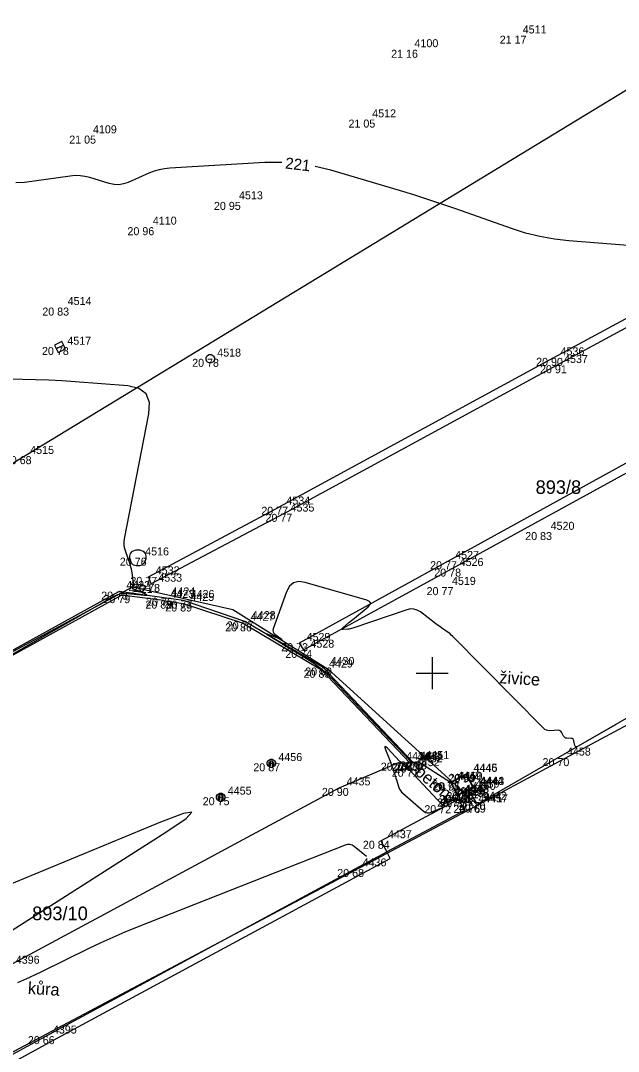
# Model space of a CAD drawing. Extents: x -702257 to -701487, y -1009871 to -1008841.
# Drawn here: x -701987.85 to -701969.18, y -1009661.81 to -1009629.62 of the extents above; entities that cross this region are included whole.
import ezdxf

# ---------------------------------------------------------------- set-up
doc = ezdxf.new("R2010")
doc.units = 0
for name, color, linetype in [('Ex_Contour Labels', 7, 'Continuous'), ('Ex_Major Contours', 7, 'Continuous'), ('Ex_Minor Contours', 7, 'Continuous'), ('Z_body', 7, 'Continuous'), ('Z_body_cisla', 7, 'Continuous'), ('Z_body_vysky_redukovane', 7, 'Continuous'), ('Z_hektometricka_sit', 7, 'Continuous'), ('Z_katastr_cisla_pozemkova', 7, 'Continuous'), ('Z_katastr_hranice', 7, 'Continuous'), ('Z_komunikace', 7, 'Continuous'), ('Z_obruba', 7, 'Continuous'), ('Z_pilire', 7, 'Continuous'), ('Z_ploty', 7, 'Continuous'), ('Z_popisy', 7, 'Continuous'), ('Z_rozhranni', 7, 'Continuous'), ('Z_site_kanalizace_znaky', 7, 'Continuous'), ('Z_site_plynovod_znaky', 7, 'Continuous'), ('Z_sloupy', 7, 'Continuous'), ('Z_vstupy', 7, 'Continuous'), ('Z_zlabek', 7, 'Continuous')]:
    doc.layers.add(name, color=color, linetype=linetype)

# ---------------------------------------------------------------- blocks, each defined once
blk = doc.blocks.new('POINT_DISPLAY')
blk.add_line((0, 0), (0, 0))
blk = doc.blocks.new('Z601')
for p, q in [((-0.13, 0.03), (-0.1, 0.08)), ((-0.13, -0.03), (-0.13, 0.03)), ((-0.1, 0.08), (-0.08, 0.1)), ((-0.08, 0.1), (-0.03, 0.13)), ((-0.08, 0.05), (-0.08, -0.05)), ((-0.03, 0.13), (0.03, 0.13)), ((-0.03, -0.08), (-0.03, 0.08)), ((-0.03, 0.08), (0.03, 0.08)), ((0.03, 0.13), (0.08, 0.1)), ((0.03, 0.08), (0.03, -0.08)), ((0.08, 0.1), (0.1, 0.08)), ((0.08, -0.05), (0.08, 0.05)), ((0.1, 0.08), (0.13, 0.03)), ((0.13, 0.03), (0.13, -0.03)), ((-0.1, -0.08), (-0.13, -0.03)), ((-0.08, -0.1), (-0.1, -0.08)), ((-0.08, -0.05), (-0.03, -0.08)), ((-0.03, -0.13), (-0.08, -0.1)), ((0.03, -0.13), (-0.03, -0.13)), ((0.03, -0.08), (0.08, -0.05)), ((0.08, -0.1), (0.03, -0.13)), ((0.1, -0.08), (0.08, -0.1)), ((0.13, -0.03), (0.1, -0.08))]:
    blk.add_line(p, q)
blk = doc.blocks.new('Z620')
for p, q in [((-0.25, 0.05), (-0.23, 0.13)), ((-0.25, -0.05), (-0.25, 0.05)), ((-0.23, 0.13), (-0.17, 0.2)), ((-0.17, 0.2), (-0.05, 0.25)), ((-0.05, 0.25), (0.05, 0.25)), ((0.05, 0.25), (0.17, 0.2)), ((0.17, 0.2), (0.23, 0.13)), ((0.23, 0.13), (0.25, 0.05)), ((0.25, 0.05), (0.25, -0.05)), ((-0.2, -0.17), (-0.25, -0.05)), ((-0.13, -0.23), (-0.2, -0.17)), ((-0.05, -0.25), (-0.13, -0.23)), ((0.05, -0.25), (-0.05, -0.25)), ((0.13, -0.23), (0.05, -0.25)), ((0.2, -0.17), (0.13, -0.23)), ((0.25, -0.05), (0.2, -0.17))]:
    blk.add_line(p, q)
blk = doc.blocks.new('Z46260')
for p, q in [((0.13, 0.13), (-0.13, 0.13)), ((-0.13, 0.13), (-0.13, -0.13)), ((0.13, 0), (-0.13, 0)), ((0.13, -0.13), (0.13, 0.13)), ((-0.13, -0.13), (0.13, -0.13))]:
    blk.add_line(p, q)
blk = doc.blocks.new('Z614')
for p, q in [((-0.13, 0.03), (-0.1, 0.08)), ((-0.13, -0.03), (-0.13, 0.03)), ((-0.1, 0.08), (-0.08, 0.1)), ((-0.08, 0.1), (-0.03, 0.13)), ((-0.03, 0.13), (0.03, 0.13)), ((0.03, 0.13), (0.08, 0.1)), ((0.08, 0.1), (0.1, 0.08)), ((0.1, 0.08), (0.13, 0.03)), ((0.13, 0.03), (0.13, -0.03)), ((-0.1, -0.08), (-0.13, -0.03)), ((-0.08, -0.1), (-0.1, -0.08)), ((-0.03, -0.13), (-0.08, -0.1)), ((0.03, -0.13), (-0.03, -0.13)), ((0.08, -0.1), (0.03, -0.13)), ((0.1, -0.08), (0.08, -0.1)), ((0.13, -0.03), (0.1, -0.08))]:
    blk.add_line(p, q)

msp = doc.modelspace()

# ---------------------------------------------------------------- linework, layer by layer
at = {"layer": 'Ex_Major Contours'}
for points in [[(-701979.696, -1009634.048), (-701979.698, -1009634.048), (-701980.222, -1009634.055), (-701983.19, -1009634.225), (-701983.358, -1009634.243), (-701983.523, -1009634.275), (-701983.684, -1009634.322), (-701983.842, -1009634.383), (-701984.487, -1009634.67), (-701984.632, -1009634.721), (-701984.78, -1009634.744), (-701984.929, -1009634.739), (-701985.08, -1009634.707), (-701985.688, -1009634.523), (-701985.841, -1009634.485), (-701985.994, -1009634.464), (-701986.15, -1009634.461), (-701986.306, -1009634.475), (-701987.724, -1009634.673), (-701988.003, -1009634.684)], [(-701965.304, -1009636.918), (-701970.726, -1009636.496), (-701971.183, -1009636.445), (-701971.634, -1009636.365), (-701972.079, -1009636.255), (-701972.518, -1009636.116), (-701974.259, -1009635.499), (-701974.696, -1009635.347), (-701975.134, -1009635.202), (-701975.574, -1009635.062), (-701976.016, -1009634.928), (-701978.16, -1009634.294), (-701978.654, -1009634.17)]]:
    msp.add_lwpolyline(points, dxfattribs=at)
at = {"layer": 'Ex_Minor Contours'}
for points in [[(-701989.684, -1009650.293), (-701984.945, -1009647.6), (-701984.844, -1009647.552), (-701984.739, -1009647.521), (-701984.631, -1009647.506), (-701984.519, -1009647.509), (-701983.98, -1009647.562), (-701983.926, -1009647.565), (-701983.906, -1009647.559), (-701983.921, -1009647.544), (-701983.97, -1009647.521), (-701984.337, -1009647.368), (-701984.35, -1009647.36), (-701984.358, -1009647.349), (-701984.36, -1009647.336), (-701984.356, -1009647.321), (-701984.329, -1009647.254), (-701984.323, -1009647.237), (-701984.32, -1009647.219), (-701984.319, -1009647.202), (-701984.32, -1009647.184), (-701984.366, -1009646.863), (-701984.376, -1009646.803), (-701984.389, -1009646.745), (-701984.404, -1009646.687), (-701984.422, -1009646.629), (-701984.575, -1009646.181), (-701984.6, -1009646.087), (-701984.613, -1009645.992), (-701984.613, -1009645.896), (-701984.601, -1009645.799), (-701983.842, -1009641.9), (-701983.825, -1009641.543), (-701983.929, -1009641.278), (-701984.156, -1009641.106), (-701984.506, -1009641.027), (-701986.147, -1009640.898), (-701986.558, -1009640.869), (-701986.969, -1009640.847), (-701987.38, -1009640.833), (-701987.791, -1009640.825), (-701990.03, -1009640.803)], [(-701969.271, -1009651.606), (-701970.463, -1009652.287), (-701970.491, -1009652.298), (-701970.514, -1009652.296), (-701970.531, -1009652.281), (-701970.541, -1009652.252), (-701970.571, -1009652.107), (-701970.582, -1009652.077), (-701970.599, -1009652.054), (-701970.624, -1009652.04), (-701970.656, -1009652.034), (-701970.8, -1009652.026), (-701970.832, -1009652.021), (-701970.859, -1009652.008), (-701970.881, -1009651.989), (-701970.899, -1009651.961), (-701970.959, -1009651.839), (-701970.976, -1009651.812), (-701970.998, -1009651.793), (-701971.025, -1009651.783), (-701971.057, -1009651.78), (-701971.328, -1009651.792), (-701971.383, -1009651.79), (-701971.433, -1009651.776), (-701971.479, -1009651.752), (-701971.521, -1009651.717), (-701974.361, -1009648.845), (-701974.4, -1009648.807), (-701974.441, -1009648.771), (-701974.483, -1009648.737), (-701974.527, -1009648.705), (-701974.705, -1009648.581), (-701974.75, -1009648.55), (-701974.794, -1009648.518), (-701974.838, -1009648.486), (-701974.881, -1009648.453), (-701975.367, -1009648.083), (-701975.464, -1009648.024), (-701975.567, -1009647.993), (-701975.673, -1009647.99), (-701975.785, -1009648.015), (-701977.477, -1009648.592), (-701977.514, -1009648.603), (-701977.551, -1009648.612), (-701977.589, -1009648.618), (-701977.627, -1009648.621), (-701977.781, -1009648.63), (-701977.811, -1009648.629), (-701977.824, -1009648.621), (-701977.819, -1009648.607), (-701977.798, -1009648.586), (-701977.599, -1009648.419), (-701977.556, -1009648.383), (-701977.513, -1009648.347), (-701977.47, -1009648.311), (-701977.427, -1009648.275), (-701976.997, -1009647.922), (-701976.935, -1009647.856), (-701976.922, -1009647.8), (-701976.956, -1009647.754), (-701977.039, -1009647.718), (-701978.966, -1009647.164), (-701979.163, -1009647.136), (-701979.326, -1009647.176), (-701979.453, -1009647.284), (-701979.546, -1009647.46), (-701979.962, -1009648.615), (-701979.973, -1009648.665), (-701979.967, -1009648.709), (-701979.946, -1009648.749), (-701979.908, -1009648.783), (-701979.723, -1009648.91), (-701979.689, -1009648.935), (-701979.679, -1009648.947), (-701979.695, -1009648.947), (-701979.735, -1009648.933), (-701980.086, -1009648.798), (-701980.143, -1009648.778), (-701980.165, -1009648.776), (-701980.15, -1009648.791), (-701980.099, -1009648.825), (-701978.787, -1009649.626), (-701978.609, -1009649.744), (-701978.439, -1009649.872), (-701978.279, -1009650.011), (-701978.127, -1009650.162), (-701977.538, -1009650.785), (-701977.39, -1009650.941), (-701977.243, -1009651.097), (-701977.095, -1009651.253), (-701976.948, -1009651.408), (-701975.648, -1009652.778), (-701975.644, -1009652.783), (-701975.643, -1009652.788), (-701975.643, -1009652.794), (-701975.646, -1009652.799), (-701975.66, -1009652.822), (-701975.667, -1009652.833), (-701975.674, -1009652.844), (-701975.712, -1009652.898), (-701975.72, -1009652.907), (-701975.729, -1009652.912), (-701975.739, -1009652.912), (-701975.75, -1009652.908), (-701975.911, -1009652.824), (-701975.94, -1009652.807), (-701975.969, -1009652.787), (-701975.995, -1009652.766), (-701976.02, -1009652.742), (-701976.398, -1009652.341), (-701976.448, -1009652.294), (-701976.475, -1009652.285), (-701976.477, -1009652.313), (-701976.456, -1009652.378), (-701976.292, -1009652.797), (-701976.276, -1009652.84), (-701976.26, -1009652.883), (-701976.244, -1009652.927), (-701976.23, -1009652.971), (-701976.171, -1009653.146), (-701976.157, -1009653.19), (-701976.142, -1009653.234), (-701976.128, -1009653.278), (-701976.114, -1009653.322), (-701976.039, -1009653.563), (-701976.018, -1009653.615), (-701975.991, -1009653.664), (-701975.958, -1009653.708), (-701975.917, -1009653.747), (-701975.271, -1009654.302), (-701975.214, -1009654.34), (-701975.154, -1009654.359), (-701975.091, -1009654.359), (-701975.025, -1009654.34), (-701974.62, -1009654.166)], [(-701973.746, -1009654.109), (-701973.747, -1009654.097), (-701973.748, -1009654.092), (-701973.779, -1009654.037), (-701973.785, -1009654.028), (-701973.79, -1009654.018), (-701973.796, -1009654.009), (-701973.802, -1009653.999), (-701973.942, -1009653.783), (-701973.962, -1009653.757), (-701973.973, -1009653.75), (-701973.975, -1009653.762), (-701973.969, -1009653.795), (-701973.907, -1009654.05)], [(-701988.11, -1009658.018), (-701983.317, -1009654.964), (-701982.683, -1009654.534), (-701982.499, -1009654.338), (-701982.765, -1009654.376), (-701983.481, -1009654.648), (-701988.926, -1009656.898)], [(-701977.05, -1009655.725), (-701977.432, -1009655.41), (-701977.497, -1009655.368), (-701977.566, -1009655.346), (-701977.637, -1009655.346), (-701977.713, -1009655.366), (-701984.214, -1009657.929), (-701984.596, -1009658.084), (-701984.974, -1009658.246), (-701985.349, -1009658.417), (-701985.72, -1009658.595), (-701987.198, -1009659.323), (-701987.57, -1009659.5), (-701987.946, -1009659.668)]]:
    msp.add_lwpolyline(points, dxfattribs=at)
at = {"layer": 'Z_hektometricka_sit'}
for p, q in [((-701975, -1009649.5), (-701975, -1009650.5)), ((-701975, -1009649.5), (-701975, -1009650.5)), ((-701975.5, -1009650), (-701974.5, -1009650)), ((-701975.5, -1009650), (-701974.5, -1009650))]:
    msp.add_line(p, q, dxfattribs=at)
at = {"layer": 'Z_katastr_hranice'}
for p, q in [((-701961.81, -1009627.46), (-701988.16, -1009643.49)), ((-701995.15, -1009653.13), (-701984.36, -1009647.3)), ((-701984.36, -1009647.3), (-701981.22, -1009648.01)), ((-701981.22, -1009648.01), (-701978.25, -1009649.87)), ((-701978.25, -1009649.87), (-701973.57, -1009654.12)), ((-701966.66, -1009650.4), (-701973.57, -1009654.12)), ((-701973.57, -1009654.12), (-702000.46, -1009668.39))]:
    msp.add_line(p, q, dxfattribs=at)
at = {"layer": 'Z_komunikace'}
for p, q in [((-701984.77, -1009647.45), (-701991.6, -1009651.2)), ((-701983.37, -1009647.64), (-701984.77, -1009647.45)), ((-701982.76, -1009647.73), (-701983.37, -1009647.64)), ((-701980.85, -1009648.38), (-701982.76, -1009647.73)), ((-701978.4, -1009649.82), (-701980.85, -1009648.38)), ((-701978.4, -1009649.82), (-701975.6, -1009652.78)), ((-701975.6, -1009652.78), (-701975.44, -1009652.75)), ((-701975.44, -1009652.75), (-701974.43, -1009653.4)), ((-701973.92, -1009653.14), (-701974.43, -1009653.4)), ((-701973.71, -1009653.57), (-701973.92, -1009653.14)), ((-701973.87, -1009653.65), (-701973.71, -1009653.57)), ((-701973.87, -1009653.65), (-701973.63, -1009654.02))]:
    msp.add_line(p, q, dxfattribs=at)
at = {"layer": 'Z_obruba'}
for p, q in [((-701991.5, -1009651.3), (-701984.7, -1009647.56)), ((-701983.39, -1009647.73), (-701984.7, -1009647.56)), ((-701983.39, -1009647.73), (-701982.77, -1009647.82)), ((-701982.77, -1009647.82), (-701980.9, -1009648.44)), ((-701980.9, -1009648.44), (-701978.45, -1009649.89)), ((-701975.7, -1009652.8), (-701978.45, -1009649.89)), ((-701975.7, -1009652.8), (-701975.65, -1009652.85)), ((-701975.65, -1009652.85), (-701975.6, -1009652.78)), ((-701973.77, -1009654.11), (-701973.99, -1009653.71))]:
    msp.add_line(p, q, dxfattribs=at)
at = {"layer": 'Z_pilire'}
for p, q in [((-701976.6, -1009655.23), (-701974.18, -1009653.93)), ((-701974.18, -1009653.93), (-701973.99, -1009654.28)), ((-701973.99, -1009654.28), (-701976.41, -1009655.58)), ((-701976.6, -1009655.23), (-701976.41, -1009655.58))]:
    msp.add_line(p, q, dxfattribs=at)
at = {"layer": 'Z_ploty'}
for p, q in [((-701977.4, -1009656.11), (-701976.41, -1009655.58)), ((-701976.31, -1009655.78), (-701976.41, -1009655.58)), ((-701977.3, -1009656.31), (-701976.31, -1009655.78)), ((-701987.06, -1009661.33), (-701977.4, -1009656.11)), ((-701986.96, -1009661.53), (-701977.3, -1009656.31)), ((-701995.37, -1009665.85), (-701987.06, -1009661.33)), ((-701995.27, -1009666.05), (-701986.96, -1009661.53))]:
    msp.add_line(p, q, dxfattribs=at)
at = {"layer": 'Z_rozhranni'}
for p, q in [((-701977.9, -1009653.58), (-701976.04, -1009652.79)), ((-701976.04, -1009652.79), (-701975.7, -1009652.8)), ((-701975.74, -1009652.98), (-701975.65, -1009652.85)), ((-701974.68, -1009654.12), (-701975.74, -1009652.98)), ((-701974.43, -1009653.4), (-701974.22, -1009653.81)), ((-701974.4, -1009653.41), (-701973.94, -1009653.16)), ((-701974.2, -1009653.8), (-701974.4, -1009653.41)), ((-701973.94, -1009653.16), (-701973.74, -1009653.55)), ((-701988.23, -1009659.14), (-701977.9, -1009653.58)), ((-701974.22, -1009653.81), (-701973.99, -1009653.71)), ((-701973.74, -1009653.55), (-701974.2, -1009653.8)), ((-701973.99, -1009653.71), (-701973.87, -1009653.65)), ((-701974.32, -1009653.91), (-701974.68, -1009654.12)), ((-701974.18, -1009653.93), (-701974.32, -1009653.91))]:
    msp.add_line(p, q, dxfattribs=at)
at = {"layer": 'Z_vstupy'}
msp.add_line((-701966.94, -1009650.25), (-701973.6, -1009654.1), dxfattribs=at)
at = {"layer": 'Z_zlabek'}
for p, q in [((-701964.65, -1009636.6), (-701971.21, -1009640.15)), ((-701971.11, -1009640.38), (-701964.56, -1009636.84)), ((-701971.21, -1009640.15), (-701979.77, -1009644.8)), ((-701979.64, -1009645.02), (-701971.11, -1009640.38)), ((-701965.94, -1009641.78), (-701974.5, -1009646.5)), ((-701974.37, -1009646.73), (-701965.83, -1009642.03)), ((-701983.86, -1009646.99), (-701979.77, -1009644.8)), ((-701979.64, -1009645.02), (-701983.77, -1009647.21)), ((-701974.5, -1009646.5), (-701979.15, -1009649.06)), ((-701983.77, -1009647.21), (-701983.86, -1009646.99)), ((-701979.02, -1009649.27), (-701974.37, -1009646.73)), ((-701979.15, -1009649.06), (-701979.02, -1009649.27))]:
    msp.add_line(p, q, dxfattribs=at)

# ---------------------------------------------------------------- block references
at = {"layer": 'Z_body'}
for p in [(-701972.39, -1009630.09), (-701975.78, -1009630.53), (-701977.09, -1009632.71), (-701985.81, -1009633.21), (-701981.25, -1009635.28), (-701983.95, -1009636.07), (-701986.61, -1009638.58), (-701986.62, -1009639.81), (-701981.93, -1009640.18), (-701971.21, -1009640.15), (-701971.11, -1009640.38), (-701987.78, -1009643.22), (-701979.77, -1009644.8), (-701979.64, -1009645.02), (-701971.53, -1009645.59), (-701984.19, -1009646.39), (-701974.5, -1009646.5), (-701983.86, -1009646.99), (-701974.37, -1009646.73), (-701983.77, -1009647.21), (-701974.61, -1009647.31), (-701984.77, -1009647.45), (-701984.7, -1009647.56), (-701983.37, -1009647.64), (-701983.39, -1009647.73), (-701982.77, -1009647.82), (-701982.76, -1009647.73), (-701980.9, -1009648.44), (-701980.85, -1009648.38), (-701979.15, -1009649.06), (-701979.02, -1009649.27), (-701978.45, -1009649.89), (-701978.4, -1009649.82), (-701980.02, -1009652.81), (-701976.04, -1009652.79), (-701975.7, -1009652.8), (-701975.6, -1009652.78), (-701975.44, -1009652.75), (-701971.01, -1009652.65), (-701975.74, -1009652.98), (-701975.65, -1009652.85), (-701974.43, -1009653.4), (-701974.4, -1009653.41), (-701973.94, -1009653.16), (-701973.92, -1009653.14), (-701977.9, -1009653.58), (-701973.99, -1009653.71), (-701973.87, -1009653.65), (-701973.74, -1009653.55), (-701973.71, -1009653.57), (-701981.6, -1009653.87), (-701974.32, -1009653.91), (-701974.22, -1009653.81), (-701974.2, -1009653.8), (-701974.18, -1009653.93), (-701973.63, -1009654.02), (-701973.6, -1009654.1), (-701974.68, -1009654.12), (-701973.77, -1009654.11), (-701976.6, -1009655.23), (-701977.4, -1009656.11), (-701987.06, -1009661.33)]:
    msp.add_blockref('POINT_DISPLAY', p, dxfattribs=at)
at = {"layer": 'Z_site_kanalizace_znaky', "rotation": 26.999999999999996}
msp.add_blockref('Z46260', (-701986.62, -1009639.81), dxfattribs=at)
at = {"layer": 'Z_site_kanalizace_znaky'}
msp.add_blockref('Z620', (-701984.19, -1009646.39), dxfattribs=at)
at = {"layer": 'Z_site_plynovod_znaky'}
msp.add_blockref('Z614', (-701981.93, -1009640.18), dxfattribs=at)
at = {"layer": 'Z_sloupy'}
for p in [(-701980.02, -1009652.81), (-701981.6, -1009653.87)]:
    msp.add_blockref('Z601', p, dxfattribs=at)

# ---------------------------------------------------------------- texts
at = {"layer": 'Ex_Contour Labels'}
msp.add_text('221', height=0.35, rotation=353.2984, dxfattribs=at).set_placement((-701979.601, -1009634.235))
at = {"layer": 'Z_body_cisla'}
for s, p in [('4511', (-701972.17, -1009630.02)), ('4100', (-701975.55, -1009630.45)), ('4512', (-701976.87, -1009632.64)), ('4109', (-701985.59, -1009633.14)), ('4513', (-701981.03, -1009635.2)), ('4110', (-701983.72, -1009635.99)), ('4514', (-701986.38, -1009638.5)), ('4517', (-701986.39, -1009639.74)), ('4518', (-701981.71, -1009640.11)), ('4536', (-701970.99, -1009640.07)), ('4537', (-701970.88, -1009640.31)), ('4515', (-701987.55, -1009643.15)), ('4534', (-701979.55, -1009644.73)), ('4535', (-701979.42, -1009644.95)), ('4520', (-701971.3, -1009645.52)), ('4516', (-701983.96, -1009646.32)), ('4527', (-701974.28, -1009646.43)), ('4532', (-701983.63, -1009646.91)), ('4526', (-701974.14, -1009646.65)), ('4533', (-701983.55, -1009647.14)), ('4519', (-701974.38, -1009647.24)), ('4422', (-701984.55, -1009647.37)), ('4421', (-701984.47, -1009647.49)), ('4424', (-701983.14, -1009647.57)), ('4423', (-701983.17, -1009647.65)), ('4425', (-701982.55, -1009647.74)), ('4426', (-701982.54, -1009647.65)), ('4427', (-701980.67, -1009648.36)), ('4428', (-701980.63, -1009648.31)), ('4529', (-701978.92, -1009648.99)), ('4528', (-701978.8, -1009649.2)), ('4429', (-701978.22, -1009649.82)), ('4430', (-701978.17, -1009649.74)), ('4456', (-701979.8, -1009652.74)), ('4434', (-701975.81, -1009652.71)), ('4433', (-701975.47, -1009652.73)), ('4431', (-701975.38, -1009652.7)), ('4451', (-701975.21, -1009652.68)), ('4458', (-701970.79, -1009652.57)), ('4452', (-701975.51, -1009652.9)), ('4432', (-701975.42, -1009652.78)), ('4449', (-701974.21, -1009653.32)), ('4450', (-701974.17, -1009653.33)), ('4446', (-701973.71, -1009653.08)), ('4445', (-701973.7, -1009653.07)), ('4435', (-701977.67, -1009653.5)), ('4440', (-701973.76, -1009653.64)), ('4439', (-701973.64, -1009653.57)), ('4444', (-701973.51, -1009653.48)), ('4443', (-701973.49, -1009653.49)), ('4455', (-701981.38, -1009653.79)), ('4454', (-701974.09, -1009653.83)), ('4447', (-701974, -1009653.74)), ('4448', (-701973.97, -1009653.73)), ('4438', (-701973.96, -1009653.86)), ('4441', (-701973.55, -1009654.03)), ('4442', (-701973.41, -1009653.95)), ('4457', (-701973.38, -1009654.03)), ('4453', (-701974.46, -1009654.04)), ('4437', (-701976.38, -1009655.15)), ('4436', (-701977.17, -1009656.03)), ('4396', (-701988, -1009659.07)), ('4395', (-701986.84, -1009661.25))]:
    msp.add_text(s, height=0.25, dxfattribs=at).set_placement(p)
at = {"layer": 'Z_body_vysky_redukovane'}
for s, p in [('21 17', (-701972.89, -1009630.34)), ('21 16', (-701976.28, -1009630.78)), ('21 05', (-701977.611, -1009632.96)), ('21 05', (-701986.331, -1009633.46)), ('20 95', (-701981.812, -1009635.53)), ('20 96', (-701984.513, -1009636.32)), ('20 83', (-701987.172, -1009638.83)), ('20 78', (-701987.182, -1009640.06)), ('20 78', (-701982.493, -1009640.43)), ('20 90', (-701971.752, -1009640.4)), ('20 91', (-701971.631, -1009640.63)), ('20 68', (-701988.343, -1009643.47)), ('20 77', (-701980.333, -1009645.05)), ('20 77', (-701980.203, -1009645.27)), ('20 83', (-701972.093, -1009645.84)), ('20 76', (-701984.752, -1009646.64)), ('20 77', (-701975.062, -1009646.75)), ('20 77', (-701984.422, -1009647.24)), ('20 78', (-701974.932, -1009646.98)), ('20 78', (-701984.333, -1009647.46)), ('20 77', (-701975.172, -1009647.56)), ('20 73', (-701985.333, -1009647.7)), ('20 79', (-701985.263, -1009647.81)), ('20 76', (-701983.932, -1009647.89)), ('20 89', (-701983.953, -1009647.98)), ('20 89', (-701983.333, -1009648.07)), ('20 77', (-701983.323, -1009647.98)), ('20 86', (-701981.463, -1009648.69)), ('20 77', (-701981.412, -1009648.63)), ('20 73', (-701979.713, -1009649.31)), ('20 74', (-701979.583, -1009649.52)), ('20 83', (-701979.013, -1009650.14)), ('20 69', (-701978.963, -1009650.07)), ('20 87', (-701980.583, -1009653.06)), ('20 73', (-701976.603, -1009653.04)), ('20 83', (-701976.263, -1009653.05)), ('20 70', (-701976.142, -1009653.03)), ('20 68', (-701976.002, -1009653)), ('20 70', (-701971.552, -1009652.9)), ('20 71', (-701976.261, -1009653.23)), ('20 71', (-701976.171, -1009653.1)), ('20 69', (-701974.483, -1009653.39)), ('20 73', (-701974.993, -1009653.65)), ('20 95', (-701974.963, -1009653.66)), ('20 94', (-701974.502, -1009653.41)), ('20 90', (-701978.442, -1009653.83)), ('20 75', (-701974.552, -1009653.96)), ('20 71', (-701974.391, -1009653.9)), ('20 94', (-701974.302, -1009653.8)), ('20 69', (-701974.273, -1009653.82)), ('20 75', (-701982.162, -1009654.12)), ('20 71', (-701974.841, -1009654.16)), ('20 74', (-701974.783, -1009654.06)), ('20 96', (-701974.763, -1009654.05)), ('20 73', (-701974.743, -1009654.18)), ('20 70', (-701974.172, -1009654.27)), ('20 69', (-701974.162, -1009654.35)), ('20 72', (-701975.243, -1009654.37)), ('20 76', (-701974.333, -1009654.36)), ('20 84', (-701977.162, -1009655.48)), ('20 68', (-701977.963, -1009656.36)), ('20 66', (-701987.623, -1009661.58))]:
    msp.add_text(s, height=0.25, dxfattribs=at).set_placement(p)
at = {"layer": 'Z_katastr_cisla_pozemkova'}
for s, p in [('893/8', (-701971.768, -1009644.4)), ('893/10', (-701987.489, -1009657.71))]:
    msp.add_text(s, height=0.425, dxfattribs=at).set_placement(p)
at = {"layer": 'Z_popisy'}
for s, rotation, p in [('živice', 356.4, (-701972.909, -1009650.31)), ('beton', 319.5, (-701975.564, -1009653.134)), ('kůra', 356.4, (-701987.63, -1009660.011))]:
    msp.add_text(s, height=0.38, rotation=rotation, dxfattribs=at).set_placement(p)

doc.saveas('drawing.dxf')
